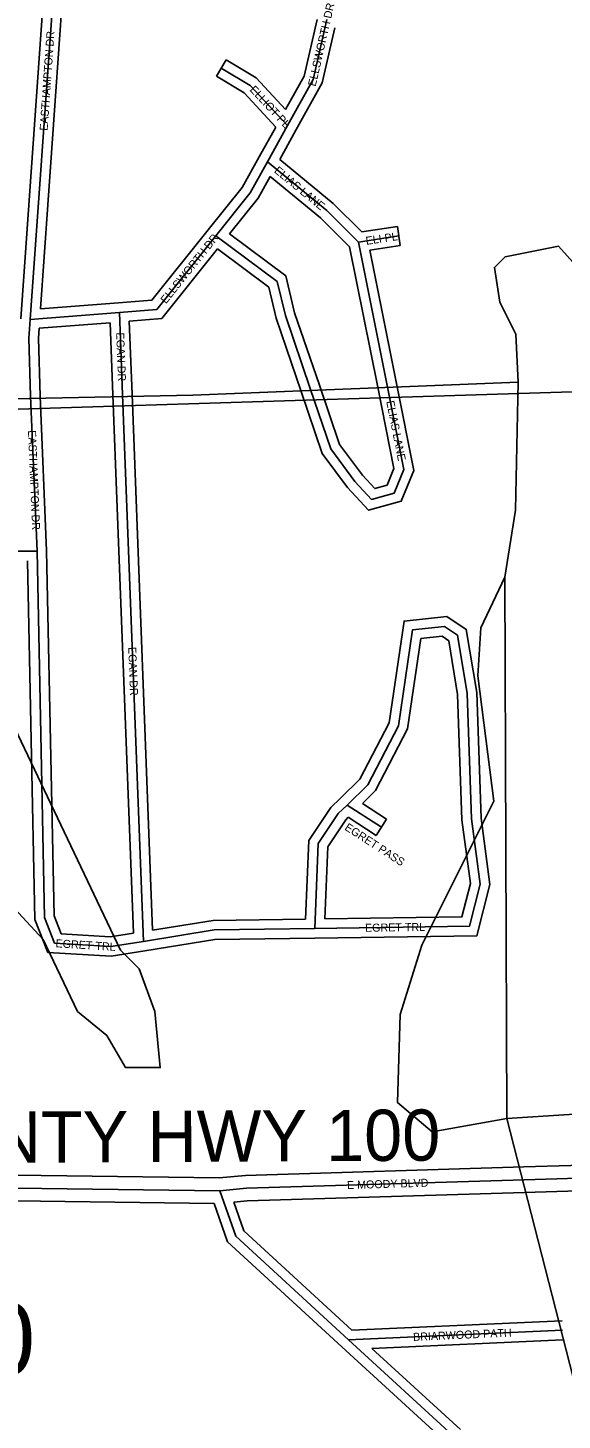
# Model space of a CAD drawing. Extents: x 457167 to 656239, y 1787309 to 1969297.
# Drawn here: x 581955 to 583625, y 1868606 to 1872956 of the extents above; entities that cross this region are included whole.
import ezdxf

# ---------------------------------------------------------------- set-up
doc = ezdxf.new("R2010")
doc.units = 0
for name, color, linetype in [('Level 1', 7, 'Continuous'), ('Level 2', 7, 'Continuous'), ('Level 22', 7, 'Continuous'), ('Level 23', 7, 'Continuous'), ('Level 28', 7, 'Continuous'), ('Level 31', 7, 'Continuous'), ('Level 32', 7, 'Continuous'), ('Level 34', 7, 'Continuous'), ('Level 5', 7, 'Continuous'), ('Level 7', 7, 'Continuous')]:
    doc.layers.add(name, color=color, linetype=linetype)

msp = doc.modelspace()

# ---------------------------------------------------------------- linework, layer by layer
at = {"layer": 'Level 1'}
msp.add_line((585083.45, 1871864.58), (580077.699, 1871707.169), dxfattribs=at)
at = {"layer": 'Level 22'}
for p, q in [((582638.253, 1869331.226), (583506.358, 1869357.516)), ((582554.867, 1869323.028), (582638.253, 1869331.226))]:
    msp.add_line(p, q, dxfattribs=at)
for points in [[(583506.358, 1869357.516), (583947.093, 1869370.837), (585148.313, 1869376.882)], [(578575.917, 1869248.591), (581837.978, 1869332.457), (582554.867, 1869323.028)]]:
    msp.add_lwpolyline(points, dxfattribs=at)
at = {"layer": 'Level 23'}
for p, q in [((582635.688, 1869371.166), (583505.147, 1869397.499)), ((582553.169, 1869363.054), (582635.688, 1869371.166)), ((582640.819, 1869291.284), (583507.569, 1869317.533)), ((582599.296, 1869287.202), (582640.819, 1869291.284))]:
    msp.add_line(p, q, dxfattribs=at)
for points in [[(583505.149, 1869397.499), (583946.387, 1869410.835), (585148.112, 1869416.882)], [(578574.889, 1869288.578), (581837.727, 1869372.465), (582553.169, 1869363.054)], [(583507.566, 1869317.534), (583947.798, 1869330.84), (585148.515, 1869336.883)], [(578576.945, 1869208.603), (581838.23, 1869292.45), (582537.07, 1869283.257)]]:
    msp.add_lwpolyline(points, dxfattribs=at)
at = {"layer": 'Level 31'}
for p, q in [((582064.885, 1873495.971), (581962.72, 1872045.641)), ((582766.998, 1872650.945), (582704.096, 1872538.343)), ((582988.367, 1872287.237), (583114.721, 1872306.261)), ((583078.167, 1871839.428), (582988.367, 1872287.237)), ((582241.17, 1872067.266), (581962.72, 1872045.641)), ((582241.17, 1872067.266), (582251.16, 1871810.885)), ((581963.513, 1871805.276), (581983.866, 1871321.604)), ((582251.16, 1871810.885), (582316.492, 1870102.041)), ((581241.536, 1871319.096), (581983.866, 1871321.604)), ((582953.085, 1870528.048), (583060.178, 1870458.746)), ((582957.113, 1868857.51), (583626.675, 1868887.103)), ((583295.71, 1868546.664), (582957.113, 1868857.51))]:
    msp.add_line(p, q, dxfattribs=at)
for points in [[(582890.15, 1872983.062), (582847.145, 1872795.148), (582766.998, 1872650.945)], [(582766.998, 1872650.945), (582650.16, 1872776.63), (582559.906, 1872830.99)], [(582704.096, 1872538.343), (582649.815, 1872441.361), (582542.641, 1872307.028)], [(582988.367, 1872287.237), (582889.608, 1872385.613), (582704.096, 1872538.343)], [(582542.641, 1872307.028), (582358.278, 1872076.851), (582241.17, 1872067.266)], [(582542.641, 1872307.028), (582734.855, 1872163.739), (582760.099, 1872057.508), (582837.922, 1871830.083)], [(581962.72, 1872045.641), (581958.468, 1871987.103), (581963.513, 1871805.276)], [(582837.922, 1871830.083), (582902.458, 1871640.866), (582977.668, 1871539.628), (583029.739, 1871483.162), (583100.414, 1871503.023), (583130.467, 1871576.417), (583078.167, 1871839.428)], [(581983.866, 1871321.604), (582007.036, 1870176.476), (582038.379, 1870096.777)], [(582851.775, 1870142.433), (583335.445, 1870149.481), (583369.113, 1870281.414), (583341.83, 1870484.738), (583328.596, 1870876.397), (583298.09, 1871059.365), (583257.415, 1871086.353), (583157.485, 1871075.641), (583113.304, 1870776.095)], [(583113.304, 1870776.095), (583017.484, 1870591.557), (582953.085, 1870528.048)], [(582953.085, 1870528.048), (582925.668, 1870501.556), (582863.116, 1870407.863), (582851.775, 1870142.433)], [(582316.492, 1870102.041), (582537.39, 1870137.966), (582851.775, 1870142.433)], [(582038.379, 1870096.777), (582214.319, 1870085.881), (582316.492, 1870102.041)], [(582957.113, 1868857.51), (582604.863, 1869181.112), (582554.867, 1869323.028)]]:
    msp.add_lwpolyline(points, dxfattribs=at)
at = {"layer": 'Level 32'}
for p, q in [((582034.96, 1873498.078), (581932.795, 1872047.747)), ((582092.821, 1873465.607), (581995.092, 1872078.245)), ((582544.428, 1872805.291), (582575.385, 1872856.689)), ((582730.159, 1872646.511), (582677.905, 1872552.974)), ((582793.19, 1872636.313), (582742.505, 1872545.581)), ((582998.839, 1872319.151), (583110.255, 1872335.926)), ((583110.255, 1872335.926), (583119.188, 1872276.595)), ((583048.752, 1871833.529), (582960.743, 1872272.41)), ((583023.975, 1872262.259), (583119.188, 1872276.595)), ((583107.582, 1871845.326), (583023.975, 1872262.258)), ((582238.847, 1872097.176), (581995.092, 1872078.244)), ((582212.407, 1872034.941), (581990.773, 1872017.727)), ((582212.407, 1872034.941), (582221.183, 1871809.716)), ((582272.267, 1872039.71), (582281.138, 1871812.052)), ((581993.503, 1871806.108), (582013.855, 1871322.537)), ((582221.183, 1871809.716), (582285.497, 1870127.511)), ((582281.139, 1871812.031), (582345.175, 1870137.1)), ((583000.762, 1870532.929), (583076.477, 1870483.933)), ((582956.794, 1870489.913), (583043.88, 1870433.56)), ((583076.477, 1870483.933), (583043.88, 1870433.56)), ((582968.235, 1868888.031), (583625.35, 1868917.074)), ((583284.241, 1868516.467), (582936.824, 1868835.409)), ((583030.645, 1868830.73), (583628, 1868857.132)), ((583307.18, 1868576.86), (583030.645, 1868830.73))]:
    msp.add_line(p, q, dxfattribs=at)
for points in [[(582859.22, 1872982.383), (582818.852, 1872805.996), (582760.845, 1872701.626)], [(582914.847, 1872956.491), (582875.438, 1872784.3), (582793.22, 1872636.371)], [(582760.845, 1872701.626), (582669.256, 1872800.149), (582575.385, 1872856.689)], [(582730.16, 1872646.511), (582631.063, 1872753.11), (582544.428, 1872805.291)], [(582677.917, 1872552.996), (582624.833, 1872458.153), (582519.19, 1872325.738)], [(582998.839, 1872319.152), (582909.773, 1872407.871), (582742.505, 1872545.581)], [(582712.743, 1872492.365), (582674.795, 1872424.568), (582585.428, 1872312.551)], [(582960.743, 1872272.409), (582869.443, 1872363.356), (582712.743, 1872492.365)], [(582519.226, 1872325.783), (582342.945, 1872105.697), (582238.723, 1872097.166)], [(582585.428, 1872312.551), (582761.523, 1872181.278), (582788.952, 1872065.852), (582866.306, 1871839.796)], [(582547.943, 1872265.656), (582373.611, 1872048.005), (582272.267, 1872039.709)], [(582547.943, 1872265.656), (582708.188, 1872146.201), (582731.246, 1872049.165), (582809.537, 1871820.371)], [(581990.773, 1872017.727), (581988.498, 1871986.431), (581993.503, 1871806.108)], [(582809.527, 1871820.399), (582875.577, 1871626.741), (582954.535, 1871520.46), (583020.151, 1871449.306), (583122.628, 1871478.102), (583161.654, 1871573.408), (583107.591, 1871845.279)], [(582866.316, 1871839.767), (582929.338, 1871654.991), (583000.801, 1871558.796), (583039.325, 1871517.018), (583078.2, 1871527.943), (583099.281, 1871579.426), (583048.742, 1871833.576)], [(582013.855, 1871322.536), (582036.921, 1870182.455), (582059.305, 1870125.538)], [(581954.47, 1871291.503), (581977.15, 1870170.496), (582017.454, 1870068.014)], [(582852.211, 1870112.436), (583358.837, 1870119.818), (583399.621, 1870279.635), (583371.762, 1870487.246), (583358.512, 1870879.383), (583325.539, 1871077.156), (583264.982, 1871117.336), (583131.194, 1871102.996), (583084.36, 1870785.451)], [(582883.105, 1870172.893), (583312.052, 1870179.144), (583338.605, 1870283.193), (583311.896, 1870482.23), (583298.68, 1870873.411), (583270.642, 1871041.573), (583249.849, 1871055.37), (583183.775, 1871048.286), (583142.25, 1870766.736)], [(583084.36, 1870785.451), (582993.044, 1870609.589), (582932.239, 1870549.622)], [(583142.25, 1870766.736), (583041.925, 1870573.525), (583000.761, 1870532.929)], [(582932.239, 1870549.622), (582902.505, 1870520.894), (582833.502, 1870417.536), (582823.012, 1870172.028)], [(582956.793, 1870489.913), (582948.83, 1870482.22), (582892.731, 1870398.191), (582883.105, 1870172.893)], [(582345.175, 1870137.099), (582534.754, 1870167.931), (582823.012, 1870172.027)], [(582059.305, 1870125.538), (582212.885, 1870116.027), (582285.496, 1870127.511)], [(582321.307, 1870072.43), (582540.025, 1870107.999), (582852.2, 1870112.436)], [(582017.454, 1870068.014), (582215.752, 1870055.733), (582321.179, 1870072.409)], [(582936.816, 1868835.416), (582579.054, 1869164.083), (582537.071, 1869283.257)], [(582968.235, 1868888.031), (582630.671, 1869198.141), (582599.296, 1869287.202)]]:
    msp.add_lwpolyline(points, dxfattribs=at)
at = {"layer": 'Level 5'}
msp.add_line((583452.531, 1869548.436), (583445.987, 1871240.701), dxfattribs=at)
for points in [[(578944.89, 1871737.346), (582471.229, 1871808.615), (583488.292, 1871849.221)], [(583445.987, 1871240.701), (583479.535, 1871449.085), (583488.292, 1871849.221)], [(584925.352, 1866987.635), (584559.113, 1867513.211), (584317.975, 1868097.008), (584193.161, 1868322.221), (583660.06, 1868739.595), (583452.531, 1869548.436)]]:
    msp.add_lwpolyline(points, dxfattribs=at)
at = {"layer": 'Level 7'}
for points in [[(583452.531, 1869548.436), (584086.13, 1869589.47), (584111.2, 1869639.451), (584094.688, 1869797.843), (583811.68, 1870206.647), (583778.469, 1870331.729), (583803.698, 1870556.773), (583903.928, 1870723.396), (584304.301, 1870939.721), (584371.052, 1870997.972), (584396.191, 1871131.355), (584254.777, 1871414.918), (583988.3, 1871690.311), (583838.546, 1871973.905), (583830.275, 1872032.266), (583613.79, 1872274.238), (583447.029, 1872241.096), (583413.659, 1872207.786), (583430.2, 1872099.374), (583480.121, 1871999.273), (583488.292, 1871849.221)], [(583452.531, 1869548.436), (583219.058, 1869507.024), (583110.776, 1869598.815), (583119.414, 1869873.919), (583186.333, 1870090.593), (583411.892, 1870540.521), (583362.299, 1870932.366), (583370.767, 1871082.419), (583445.987, 1871240.701)], [(581886.034, 1870233.678), (582002.606, 1870108.507), (582110.72, 1869883.324), (582202.352, 1869808.204), (582260.614, 1869708.102), (582368.985, 1869707.973), (582352.473, 1869883.066), (582302.621, 1870016.517), (582244.33, 1870074.898), (581903.29, 1870792.217)]]:
    msp.add_lwpolyline(points, dxfattribs=at)

# ---------------------------------------------------------------- texts
at = {"layer": 'Level 2'}
msp.add_text('12-12-30', height=225, dxfattribs=at).set_placement((580773.554, 1868747.67))
at = {"layer": 'Level 28'}
msp.add_text('COUNTY HWY 100', height=160, rotation=0.288061, dxfattribs=at).set_placement((581366.34, 1869407.862))
at = {"layer": 'Level 34'}
for s, rotation, p in [('ELLSWORTH DR', 77.108892, (582854.694, 1872772.105)), ('EASTHAMPTON DR', 85.970147, (582016.71, 1872634.201)), ('ELLIOT PL', 312.910731, (582646.993, 1872761.678)), ('ELIAS LANE', 320.535597, (582722.89, 1872506.679)), ('ELI PL', 8.561747, (583013.228, 1872278.341)), ('ELLSWORTH DR', 51.306217, (582386.97, 1872092.678)), ('EGAN DR', 272.230925, (582231.119, 1872004.208)), ('ELIAS LANE', 281.246408, (583075.38, 1871789.354)), ('EASTHAMPTON DR', 272.409061, (581955.481, 1871698.858)), ('EGAN DR', 272.188953, (582268.826, 1871021.607)), ('EGRET PASS', 327.092456, (582943.307, 1870452.395)), ('EGRET TRL', 0.834497, (583009.234, 1870132.227)), ('EGRET TRL', 356.455764, (582041.17, 1870084.081)), ('E MOODY BLVD', 1.734336, (582953.211, 1869328.26)), ('BRIARWOOD PATH', 2.530481, (583159.82, 1868853.957))]:
    msp.add_text(s, height=25, rotation=rotation, dxfattribs=at).set_placement(p)

doc.saveas('drawing.dxf')
